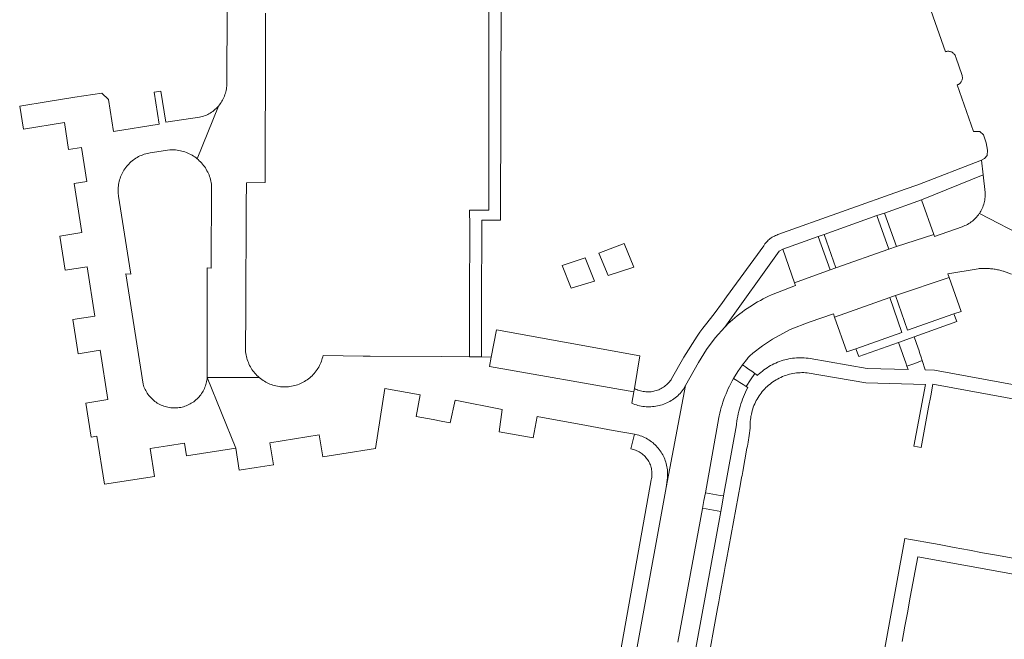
# Model space of a CAD drawing. Extents: x 146402 to 164798, y 455483 to 464134.
# Tile 294 of 575: x 157946 to 158072, y 460302 to 460381. Entities that reach past the tile are written whole.
import ezdxf

# ---------------------------------------------------------------- set-up
doc = ezdxf.new("R2010")
doc.units = 0
doc.header["$LTSCALE"] = 0.2
doc.layers.add('B-XX-VH-VERHARDING_BETONSTRAATSTEEN-GV', color=252, linetype='CONTINUOUS', lineweight=18)
doc.layers.add('B-XX-VH-VERHARDING_TEGEL-GV', color=252, linetype='CONTINUOUS', lineweight=18)

msp = doc.modelspace()

# ---------------------------------------------------------------- linework, layer by layer
at = {"layer": 'B-XX-VH-VERHARDING_BETONSTRAATSTEEN-GV'}
for points in [[(157972.65, 460382.86), (157972.597, 460372.68), (157972.593, 460372.612), (157972.576, 460372.425), (157972.551, 460372.239), (157972.517, 460372.054), (157972.477, 460371.871), (157972.428, 460371.69), (157972.372, 460371.511), (157972.308, 460371.335), (157972.237, 460371.161), (157972.158, 460370.991), (157972.072, 460370.824), (157971.979, 460370.661), (157971.88, 460370.502), (157971.773, 460370.348), (157971.66, 460370.198), (157971.541, 460370.053), (157968.827, 460363.297), (157968.936, 460363.205), (157969.086, 460363.069), (157969.23, 460362.927), (157969.369, 460362.78), (157969.502, 460362.627), (157969.629, 460362.469), (157969.749, 460362.306), (157969.863, 460362.139), (157969.97, 460361.967), (157970.071, 460361.791), (157970.164, 460361.611), (157970.25, 460361.428), (157970.329, 460361.241), (157970.4, 460361.052), (157970.464, 460360.859), (157970.52, 460360.665), (157970.569, 460360.468), (157970.609, 460360.27), (157970.642, 460360.07), (157970.6, 460349.35), (157970.11, 460349.363), (157970.108, 460348.29), (157970.092, 460335.34), (157976.763, 460335.34), (157976.755, 460335.347), (157976.605, 460335.479), (157976.461, 460335.618), (157976.322, 460335.762), (157976.189, 460335.911), (157976.062, 460336.066), (157975.941, 460336.226), (157975.827, 460336.39), (157975.719, 460336.559), (157975.619, 460336.732), (157975.525, 460336.909), (157975.438, 460337.089), (157975.359, 460337.273), (157975.287, 460337.46), (157975.223, 460337.649), (157975.166, 460337.841), (157975.117, 460338.035), (157975.076, 460338.231), (157975.015, 460338.654), (157974.989, 460339.08), (157975, 460339.59), (157975.019, 460343.179), (157975.035, 460346.25), (157975.052, 460349.431), (157975.064, 460351.65), (157975.077, 460354.061), (157975.094, 460357.233), (157975.095, 460357.374), (157975.11, 460360.24), (157977.51, 460360.26), (157977.521, 460364.612), (157977.53, 460367.84), (157977.537, 460371.026), (157977.541, 460373.24), (157977.547, 460375.548), (157977.554, 460378.64), (157977.563, 460381.915)], [(158062.39, 460383.04), (158064.499, 460376.983), (158064.514, 460376.989), (158064.598, 460377.017), (158064.684, 460377.038), (158064.771, 460377.051), (158064.859, 460377.056), (158064.948, 460377.053), (158065.035, 460377.042), (158065.122, 460377.023), (158065.206, 460376.996), (158065.287, 460376.962), (158065.365, 460376.921), (158065.44, 460376.872), (158065.509, 460376.818), (158065.573, 460376.757), (158065.631, 460376.691), (158065.683, 460376.619), (158065.729, 460376.543), (158065.767, 460376.464), (158065.799, 460376.381), (158065.822, 460376.296), (158066.62, 460373.969), (158066.636, 460373.918), (158066.656, 460373.834), (158066.668, 460373.748), (158066.672, 460373.661), (158066.668, 460373.575), (158066.656, 460373.489), (158066.636, 460373.405), (158066.609, 460373.322), (158066.574, 460373.243), (158066.532, 460373.167), (158066.483, 460373.096), (158066.427, 460373.029), (158066.366, 460372.968), (158066.299, 460372.912), (158066.228, 460372.863), (158066.152, 460372.821), (158066.073, 460372.786), (158065.991, 460372.758), (158068.09, 460366.78), (158068.895, 460366.802), (158069.372, 460366.386), (158069.699, 460365.344), (158069.878, 460364.421), (158069.848, 460363.736), (158069.491, 460363.349), (158069.13, 460363.13), (158069.34, 460361.25), (158069.568, 460358.984), (158069.569, 460358.966), (158069.575, 460358.78), (158069.573, 460358.593), (158069.563, 460358.407), (158069.545, 460358.222), (158069.519, 460358.037), (158069.485, 460357.854), (158069.443, 460357.672), (158069.394, 460357.493), (158069.337, 460357.315), (158069.272, 460357.141), (158069.2, 460356.969), (158069.121, 460356.8), (158069.034, 460356.635), (158068.94, 460356.474), (158068.84, 460356.317), (158074.934, 460353.159)], [(158074.934, 460353.159), (158068.84, 460356.317), (158068.832, 460356.305), (158068.724, 460356.153), (158068.61, 460356.005), (158068.49, 460355.863), (158068.364, 460355.725), (158068.231, 460355.593), (158068.094, 460355.468), (158067.951, 460355.348), (158067.803, 460355.234), (158067.65, 460355.126), (158067.493, 460355.026), (158067.332, 460354.932), (158067.167, 460354.845), (158066.998, 460354.765), (158066.826, 460354.693), (158066.651, 460354.628), (158063.1, 460353.39), (158063.011, 460353.639), (158058.23, 460352.1), (158057.27, 460351.77), (158050.5, 460349.38), (158049.75, 460349.13), (158045.218, 460347.46), (158045.34, 460347.11), (158042.248, 460345.91), (158041.889, 460345.746), (158041.532, 460345.576), (158041.18, 460345.397), (158040.831, 460345.212), (158040.486, 460345.02), (158040.145, 460344.821), (158039.808, 460344.615), (158039.475, 460344.402), (158039.147, 460344.183), (158038.823, 460343.957), (158038.504, 460343.724), (158038.19, 460343.485), (158037.88, 460343.24), (158037.576, 460342.988), (158037.276, 460342.73), (158036.982, 460342.467), (158036.694, 460342.197), (158036.411, 460341.922), (158036.299, 460341.81), (158035.053, 460340.433), (158033.945, 460338.943), (158032.93, 460337.27), (158031.27, 460334.35), (158028.81, 460321.29), (158025.52, 460303.27), (158024.749, 460299.05)], [(158030.27, 460301.54), (158033.43, 460318.63), (158033.615, 460319.62), (158033.802, 460320.62), (158035.517, 460330.23), (158035.563, 460330.448), (158035.646, 460330.806), (158035.737, 460331.163), (158035.836, 460331.518), (158035.942, 460331.87), (158036.056, 460332.22), (158036.178, 460332.568), (158036.307, 460332.913), (158036.443, 460333.255), (158036.587, 460333.594), (158036.738, 460333.929), (158036.897, 460334.262), (158037.063, 460334.591), (158037.235, 460334.916), (158037.415, 460335.237), (158037.951, 460336.126), (158038.551, 460336.973), (158038.731, 460337.208), (158038.915, 460337.44), (158039.008, 460337.555), (158039.103, 460337.67), (158039.295, 460337.896), (158039.49, 460338.118), (158039.855, 460338.451), (158041.09, 460339.402), (158042.39, 460340.262), (158044.666, 460341.477), (158047.069, 460342.415), (158050.17, 460343.5), (158050.323, 460343.064), (158057.377, 460345.57), (158057.6, 460345.66), (158058.12, 460345.82), (158064.965, 460348.144), (158064.8, 460348.61), (158068.67, 460349.265), (158068.816, 460349.277), (158068.963, 460349.287), (158069.109, 460349.294), (158069.256, 460349.299), (158069.402, 460349.301), (158069.549, 460349.3), (158069.696, 460349.297), (158069.764, 460349.295), (158069.843, 460349.292), (158069.989, 460349.284), (158070.135, 460349.273), (158070.281, 460349.26), (158070.427, 460349.245), (158070.573, 460349.227), (158070.718, 460349.206), (158070.863, 460349.183), (158071.008, 460349.158), (158071.152, 460349.13), (158071.295, 460349.099), (158071.438, 460349.066), (158071.58, 460349.031), (158071.722, 460348.993), (158071.863, 460348.953), (158071.933, 460348.932), (158072.962, 460348.545)]]:
    msp.add_lwpolyline(points, dxfattribs=at)
for points in [[(157964.79, 460368), (157964.155, 460371.945), (157963.3, 460371.81), (157963.95, 460367.74), (157958.13, 460366.81), (157957.48, 460370.88), (157956.61, 460371.72), (157953.19, 460371.18), (157949.781, 460370.63), (157946.121, 460370.041), (157946.61, 460367.11), (157951.85, 460367.93), (157952.38, 460364.51), (157954.016, 460364.764), (157954.356, 460362.587), (157954.696, 460360.425), (157953.07, 460360.17), (157954.057, 460353.873), (157951.241, 460353.43), (157951.58, 460351.25), (157951.929, 460349.06), (157954.743, 460349.503), (157955.733, 460343.203), (157952.921, 460342.76), (157953.26, 460340.58), (157953.598, 460338.389), (157956.419, 460338.833), (157957.41, 460332.53), (157954.6, 460332.09), (157954.94, 460329.91), (157955.28, 460327.72), (157956, 460327.84), (157956.96, 460321.73), (157963.36, 460322.72), (157962.81, 460326.274), (157965.01, 460326.615), (157967.191, 460326.964), (157967.45, 460325.33), (157973.758, 460326.329), (157970.092, 460335.34), (157970.077, 460335.176), (157970.052, 460334.995), (157970.019, 460334.815), (157969.979, 460334.637), (157969.931, 460334.46), (157969.875, 460334.286), (157969.812, 460334.115), (157969.741, 460333.946), (157969.663, 460333.78), (157969.578, 460333.619), (157969.485, 460333.461), (157969.386, 460333.307), (157969.28, 460333.158), (157969.168, 460333.013), (157969.05, 460332.874), (157968.926, 460332.74), (157968.796, 460332.611), (157968.66, 460332.488), (157968.519, 460332.371), (157968.373, 460332.261), (157968.223, 460332.157), (157968.068, 460332.06), (157967.909, 460331.969), (157967.746, 460331.886), (157967.58, 460331.81), (157967.411, 460331.741), (157967.238, 460331.679), (157967.063, 460331.626), (157966.886, 460331.579), (157966.708, 460331.541), (157966.527, 460331.51), (157966.346, 460331.488), (157966.163, 460331.473), (157965.981, 460331.467), (157965.798, 460331.468), (157965.615, 460331.477), (157965.433, 460331.495), (157965.252, 460331.52), (157965.072, 460331.553), (157964.894, 460331.594), (157964.717, 460331.643), (157964.543, 460331.7), (157964.372, 460331.764), (157964.204, 460331.835), (157964.038, 460331.914), (157963.877, 460332), (157963.719, 460332.093), (157963.566, 460332.192), (157963.417, 460332.298), (157963.273, 460332.411), (157963.134, 460332.53), (157963, 460332.655), (157962.872, 460332.785), (157962.75, 460332.921), (157962.634, 460333.063), (157962.524, 460333.209), (157962.42, 460333.36), (157962.323, 460333.515), (157962.234, 460333.674), (157962.151, 460333.837), (157962.075, 460334.004), (157962.007, 460334.174), (157961.946, 460334.346), (157961.893, 460334.521), (157959.69, 460348.6), (157960.334, 460348.58), (157960.171, 460349.61), (157958.756, 460358.549), (157958.741, 460358.656), (157958.721, 460358.852), (157958.708, 460359.049), (157958.704, 460359.247), (157958.707, 460359.444), (157958.718, 460359.641), (157958.738, 460359.838), (157958.765, 460360.033), (157958.8, 460360.228), (157958.843, 460360.42), (157958.894, 460360.611), (157958.953, 460360.8), (157959.019, 460360.986), (157959.092, 460361.169), (157959.173, 460361.349), (157959.261, 460361.526), (157959.357, 460361.699), (157959.459, 460361.868), (157959.568, 460362.032), (157959.683, 460362.192), (157959.805, 460362.348), (157959.933, 460362.498), (157960.067, 460362.643), (157960.207, 460362.782), (157960.353, 460362.916), (157960.503, 460363.043), (157960.659, 460363.165), (157960.819, 460363.28), (157960.984, 460363.388), (157961.154, 460363.49), (157961.327, 460363.585), (157961.504, 460363.672), (157961.684, 460363.753), (157961.868, 460363.826), (157962.054, 460363.891), (157962.243, 460363.949), (157962.434, 460363.999), (157962.627, 460364.041), (157962.821, 460364.076), (157965.31, 460364.456), (157965.458, 460364.462), (157965.66, 460364.462), (157965.862, 460364.455), (157966.064, 460364.44), (157966.265, 460364.416), (157966.465, 460364.385), (157966.663, 460364.346), (157966.86, 460364.299), (157967.055, 460364.245), (157967.247, 460364.182), (157967.437, 460364.112), (157967.624, 460364.035), (157967.808, 460363.951), (157967.988, 460363.859), (157968.164, 460363.76), (157968.337, 460363.654), (157968.505, 460363.541), (157968.668, 460363.422), (157968.827, 460363.297), (157971.541, 460370.053), (157971.492, 460369.997), (157971.365, 460369.86), (157971.232, 460369.728), (157971.093, 460369.602), (157970.949, 460369.483), (157970.801, 460369.369), (157970.647, 460369.262), (157970.489, 460369.161), (157970.327, 460369.067), (157970.161, 460368.981), (157969.991, 460368.901), (157969.818, 460368.829), (157969.642, 460368.764), (157969.464, 460368.707), (157969.284, 460368.658), (157969.101, 460368.616)], [(158063.011, 460353.639), (158061.44, 460358.06), (158056.71, 460356.38), (158058.23, 460352.1)], [(158057.27, 460351.77), (158055.74, 460356.06), (158049, 460353.65), (158050.5, 460349.38)], [(158049.75, 460349.13), (158048.24, 460353.37), (158043.72, 460351.76), (158045.218, 460347.46)], [(158066.5, 460343.81), (158064.965, 460348.144), (158058.12, 460345.82), (158059.66, 460341.39), (158065.584, 460343.486)], [(158058.91, 460341.12), (158057.377, 460345.57), (158050.323, 460343.064), (158051.88, 460338.62), (158053.045, 460339.034)], [(158059.66, 460341.39), (158058.12, 460345.82), (158057.6, 460345.66), (158057.377, 460345.57), (158058.91, 460341.12), (158053.045, 460339.034), (158053.43, 460338.04), (158053.441, 460338.044), (158058.5, 460339.83), (158060.52, 460340.54), (158065.94, 460342.5), (158065.584, 460343.486)], [(158025.42, 460338.11), (158007.09, 460341.43), (158006.42, 460337.97), (158006.185, 460336.752), (158024.645, 460333.521), (158024.721, 460333.958)], [(158061.001, 460339.117), (158060.52, 460340.54), (158058.5, 460339.83), (158058.989, 460338.413), (158059.087, 460338.148), (158059.251, 460337.697), (158059.416, 460337.246), (158059.581, 460336.795), (158060.577, 460337.16), (158061.524, 460337.507), (158061.376, 460337.964), (158061.227, 460338.421), (158061.078, 460338.878)], [(157990.05, 460338.1), (157984.908, 460338.16), (157984.872, 460337.997), (157984.821, 460337.803), (157984.763, 460337.612), (157984.697, 460337.422), (157984.624, 460337.236), (157984.543, 460337.053), (157984.455, 460336.873), (157984.36, 460336.697), (157984.258, 460336.525), (157984.149, 460336.357), (157984.034, 460336.193), (157983.912, 460336.034), (157983.784, 460335.881), (157983.65, 460335.732), (157983.509, 460335.589), (157983.364, 460335.452), (157983.213, 460335.32), (157983.057, 460335.195), (157982.896, 460335.076), (157982.73, 460334.964), (157982.56, 460334.858), (157982.386, 460334.759), (157982.208, 460334.667), (157982.027, 460334.583), (157981.842, 460334.505), (157981.654, 460334.435), (157981.464, 460334.373), (157981.272, 460334.318), (157981.077, 460334.271), (157980.881, 460334.232), (157980.683, 460334.201), (157980.484, 460334.178), (157980.284, 460334.162), (157980.084, 460334.155), (157979.884, 460334.155), (157979.684, 460334.164), (157979.485, 460334.181), (157979.286, 460334.205), (157979.089, 460334.238), (157978.892, 460334.278), (157978.698, 460334.326), (157978.506, 460334.382), (157978.316, 460334.446), (157978.129, 460334.517), (157977.945, 460334.595), (157977.764, 460334.681), (157977.586, 460334.774), (157977.413, 460334.874), (157977.244, 460334.98), (157977.079, 460335.094), (157976.918, 460335.214), (157976.763, 460335.34), (157970.092, 460335.34), (157973.758, 460326.329), (157974.2, 460323.521), (157976.38, 460323.86), (157978.56, 460324.209), (157978.112, 460327.019), (157984.42, 460328.02), (157984.87, 460325.21), (157987.31, 460325.59), (157991.62, 460326.28), (157992.8, 460333.96), (157997.338, 460333.132), (157996.829, 460330.361), (157999, 460329.97), (158000, 460329.786), (158001.17, 460329.57), (158001.797, 460332.453), (158007.834, 460331.252), (158007.45, 460328.42), (158009.62, 460328.03), (158011.8, 460327.63), (158012.294, 460330.353), (158018.591, 460329.228), (158022.007, 460328.6), (158024.73, 460328.1), (158024.885, 460328.07), (158025.082, 460328.023), (158025.278, 460327.97), (158025.472, 460327.908), (158025.663, 460327.839), (158025.851, 460327.762), (158026.036, 460327.678), (158026.217, 460327.587), (158026.395, 460327.489), (158026.569, 460327.383), (158026.738, 460327.271), (158026.903, 460327.153), (158027.063, 460327.028), (158027.218, 460326.897), (158027.368, 460326.76), (158027.512, 460326.617), (158027.651, 460326.468), (158027.784, 460326.314), (158027.91, 460326.155), (158028.03, 460325.992), (158028.144, 460325.823), (158028.251, 460325.65), (158028.35, 460325.473), (158028.443, 460325.293), (158028.529, 460325.109), (158028.608, 460324.921), (158028.678, 460324.731), (158028.742, 460324.538), (158028.798, 460324.343), (158028.846, 460324.145), (158028.886, 460323.946), (158028.918, 460323.746), (158028.943, 460323.544), (158028.959, 460323.342), (158028.968, 460323.139), (158028.968, 460322.935), (158028.96, 460322.733), (158028.945, 460322.53), (158028.81, 460321.29), (158031.27, 460334.35), (158031.011, 460333.862), (158030.967, 460333.803), (158030.838, 460333.638), (158030.703, 460333.478), (158030.562, 460333.323), (158030.415, 460333.174), (158030.262, 460333.03), (158030.104, 460332.893), (158029.94, 460332.761), (158029.772, 460332.636), (158029.6, 460332.517), (158029.422, 460332.405), (158029.241, 460332.3), (158029.056, 460332.202), (158028.867, 460332.111), (158028.675, 460332.028), (158028.48, 460331.951), (158028.282, 460331.882), (158028.082, 460331.821), (158027.879, 460331.768), (158027.674, 460331.722), (158027.468, 460331.684), (158027.261, 460331.654), (158027.052, 460331.632), (158026.843, 460331.618), (158026.634, 460331.612), (158026.424, 460331.614), (158026.215, 460331.624), (158026.006, 460331.641), (158025.798, 460331.667), (158025.591, 460331.701), (158025.386, 460331.742), (158025.182, 460331.792), (158024.981, 460331.849), (158024.782, 460331.914), (158024.585, 460331.986), (158024.391, 460332.066), (158024.645, 460333.521), (158006.185, 460336.752), (158006.42, 460337.97), (158005.16, 460338), (158003.632, 460338.009), (158000, 460338.037), (157990.94, 460338.1)], [(158038.944, 460336.699), (158038.551, 460336.973), (158037.951, 460336.126), (158037.415, 460335.237), (158037.814, 460334.979), (158038.216, 460334.719), (158038.619, 460334.459), (158039.023, 460334.198), (158039.573, 460335.037), (158040.123, 460335.876), (158039.73, 460336.151), (158039.336, 460336.425)], [(158034.273, 460320.536), (158033.802, 460320.62), (158033.615, 460319.62), (158033.43, 460318.63), (158033.902, 460318.548), (158034.375, 460318.466), (158034.848, 460318.384), (158035.321, 460318.302), (158035.79, 460318.22), (158035.945, 460319.184), (158036.11, 460320.21), (158035.692, 460320.284), (158035.219, 460320.368), (158034.746, 460320.452)]]:
    msp.add_lwpolyline(points, close=True, dxfattribs=at)
at = {"layer": 'B-XX-VH-VERHARDING_TEGEL-GV'}
for points in [[(158006.14, 460384.26), (158006.13, 460380.23), (158006.13, 460375.75), (158006.126, 460373.189), (158006.12, 460369.42), (158006.12, 460365.55), (158006.115, 460362.389), (158006.11, 460359.22), (158006.11, 460356.731), (158003.653, 460356.732), (158003.68, 460354.74), (158003.67, 460351.559), (158003.66, 460348.39), (158003.66, 460345.995), (158003.656, 460345.995), (158003.65, 460342.92), (158003.64, 460339.49), (158003.632, 460338.009), (158005.16, 460338), (158005.169, 460342.004), (158005.174, 460344.216), (158005.2, 460355.46), (158007.59, 460355.46), (158007.68, 460384.37)], [(158084.471, 460332.388), (158063.11, 460336.3), (158061.91, 460336.32), (158061.524, 460337.507), (158060.577, 460337.16), (158059.581, 460336.795), (158059.74, 460336.36), (158054.51, 460336.49), (158047.202, 460337.774), (158046.954, 460337.81), (158046.706, 460337.837), (158046.456, 460337.857), (158046.206, 460337.869), (158045.956, 460337.873), (158045.706, 460337.869), (158045.456, 460337.857), (158045.207, 460337.837), (158044.958, 460337.808), (158044.711, 460337.772), (158044.464, 460337.728), (158044.22, 460337.677), (158043.977, 460337.617), (158043.736, 460337.55), (158043.497, 460337.475), (158043.261, 460337.392), (158043.027, 460337.302), (158042.797, 460337.205), (158042.57, 460337.1), (158042.346, 460336.988), (158042.126, 460336.869), (158041.91, 460336.742), (158041.698, 460336.609), (158041.491, 460336.47), (158041.288, 460336.324), (158041.089, 460336.171), (158040.896, 460336.012), (158040.708, 460335.847), (158040.525, 460335.676), (158040.477, 460335.629), (158040.123, 460335.876), (158039.573, 460335.037), (158039.023, 460334.198), (158039.224, 460334.068), (158039.076, 460333.779), (158038.936, 460333.486), (158038.802, 460333.189), (158038.677, 460332.89), (158038.558, 460332.587), (158038.447, 460332.282), (158038.344, 460331.974), (158038.248, 460331.663), (158038.159, 460331.351), (158038.079, 460331.036), (158038.006, 460330.719), (158037.941, 460330.401), (158037.884, 460330.081), (158037.835, 460329.76), (158037.794, 460329.438), (158037.78, 460329.31), (158036.11, 460320.21), (158035.945, 460319.184), (158035.79, 460318.22), (158030.83, 460291.22)], [(158032.521, 460290.321), (158035.366, 460305.833), (158035.521, 460306.68), (158035.568, 460306.936), (158035.615, 460307.191), (158035.662, 460307.447), (158036.206, 460310.413), (158036.253, 460310.669), (158036.3, 460310.925), (158036.346, 460311.181), (158036.503, 460312.034), (158038.288, 460321.767), (158038.439, 460322.592), (158038.486, 460322.848), (158038.533, 460323.103), (158038.58, 460323.358), (158039.124, 460326.324), (158039.171, 460326.58), (158039.217, 460326.835), (158039.264, 460327.091), (158039.42, 460327.94), (158039.545, 460328.869), (158039.537, 460329.046), (158039.533, 460329.278), (158039.538, 460329.51), (158039.55, 460329.741), (158039.571, 460329.972), (158039.599, 460330.202), (158039.635, 460330.431), (158039.648, 460330.498), (158039.68, 460330.658), (158039.732, 460330.884), (158039.791, 460331.108), (158039.859, 460331.33), (158039.934, 460331.549), (158040.017, 460331.766), (158040.107, 460331.979), (158040.204, 460332.19), (158040.308, 460332.397), (158040.42, 460332.6), (158040.539, 460332.799), (158040.664, 460332.994), (158040.796, 460333.185), (158040.935, 460333.37), (158041.08, 460333.551), (158041.231, 460333.727), (158041.387, 460333.898), (158041.55, 460334.063), (158041.719, 460334.222), (158041.892, 460334.375), (158042.071, 460334.523), (158042.255, 460334.664), (158042.444, 460334.798), (158042.637, 460334.927), (158042.835, 460335.048), (158043.036, 460335.162), (158043.242, 460335.269), (158043.451, 460335.37), (158043.663, 460335.463), (158043.878, 460335.548), (158044.097, 460335.626), (158044.318, 460335.697), (158044.541, 460335.76), (158044.766, 460335.815), (158044.993, 460335.862), (158045.221, 460335.902), (158045.451, 460335.933), (158045.681, 460335.957), (158045.913, 460335.972), (158046.144, 460335.98), (158046.376, 460335.98), (158046.608, 460335.971), (158046.839, 460335.955), (158054.3, 460334.68), (158061.96, 460334.48), (158060.476, 460326.57), (158061.39, 460326.4), (158062.34, 460331.56), (158062.614, 460333.03), (158062.89, 460334.51), (158084.021, 460330.619)], [(158024.749, 460299.05), (158025.52, 460303.27), (158028.81, 460321.29), (158028.945, 460322.53), (158028.96, 460322.733), (158028.968, 460322.935), (158028.968, 460323.139), (158028.959, 460323.342), (158028.943, 460323.544), (158028.918, 460323.746), (158028.886, 460323.946), (158028.846, 460324.145), (158028.798, 460324.343), (158028.742, 460324.538), (158028.678, 460324.731), (158028.608, 460324.921), (158028.529, 460325.109), (158028.443, 460325.293), (158028.35, 460325.473), (158028.251, 460325.65), (158028.144, 460325.823), (158028.03, 460325.992), (158027.91, 460326.155), (158027.784, 460326.314), (158027.651, 460326.468), (158027.512, 460326.617), (158027.368, 460326.76), (158027.218, 460326.897), (158027.063, 460327.028), (158026.903, 460327.153), (158026.738, 460327.271), (158026.569, 460327.383), (158026.395, 460327.489), (158026.217, 460327.587), (158026.036, 460327.678), (158025.851, 460327.762), (158025.663, 460327.839), (158025.472, 460327.908), (158025.278, 460327.97), (158025.082, 460328.023), (158024.885, 460328.07), (158024.73, 460328.1), (158024.252, 460326.227), (158024.266, 460326.225), (158024.424, 460326.194), (158024.581, 460326.156), (158024.735, 460326.11), (158024.887, 460326.056), (158025.037, 460325.995), (158025.183, 460325.926), (158025.325, 460325.85), (158025.463, 460325.768), (158025.597, 460325.679), (158025.727, 460325.582), (158025.852, 460325.48), (158025.971, 460325.372), (158026.085, 460325.258), (158026.193, 460325.138), (158026.295, 460325.014), (158026.391, 460324.884), (158026.48, 460324.749), (158026.562, 460324.611), (158026.637, 460324.468), (158026.706, 460324.322), (158026.766, 460324.173), (158026.82, 460324.021), (158026.866, 460323.866), (158026.904, 460323.71), (158026.934, 460323.552), (158026.957, 460323.392), (158026.971, 460323.231), (158026.977, 460323.07), (158026.976, 460322.909), (158026.966, 460322.748), (158026.949, 460322.588), (158026.923, 460322.429), (158026.89, 460322.271), (158022.796, 460299.348)], [(158058.961, 460301.63), (158059.32, 460303.58), (158059.64, 460305.29), (158060, 460307.28), (158060.95, 460312.45), (158073.659, 460310.112), (158082.62, 460308.47), (158087.57, 460307.57), (158087.877, 460309.201), (158081.4, 460310.41), (158081.457, 460310.72), (158080.817, 460310.839), (158071.307, 460312.586), (158069.25, 460312.96), (158067.58, 460313.27), (158065.623, 460313.631), (158063.68, 460313.99), (158059.29, 460314.792), (158056.11, 460297.28)]]:
    msp.add_lwpolyline(points, dxfattribs=at)
for points in [[(158069.34, 460361.25), (158069.13, 460363.13), (158060.99, 460360), (158059.35, 460359.41), (158043.085, 460353.615), (158042.933, 460353.564), (158042.784, 460353.506), (158042.638, 460353.44), (158042.495, 460353.367), (158042.357, 460353.286), (158042.222, 460353.199), (158042.188, 460353.176), (158042.092, 460353.106), (158041.967, 460353.006), (158041.847, 460352.9), (158041.732, 460352.788), (158041.624, 460352.67), (158041.521, 460352.548), (158041.424, 460352.42), (158041.334, 460352.287), (158041.279, 460352.199), (158036.512, 460345.67), (158035.977, 460344.938), (158034.936, 460343.476), (158033.816, 460342.073), (158033.642, 460341.868), (158033.466, 460341.664), (158033.105, 460341.155), (158032.75, 460340.643), (158031.034, 460337.958), (158029.485, 460335.173), (158029.41, 460335.062), (158029.31, 460334.925), (158029.202, 460334.793), (158029.089, 460334.666), (158028.97, 460334.544), (158028.846, 460334.429), (158028.716, 460334.319), (158028.581, 460334.215), (158028.441, 460334.118), (158028.297, 460334.028), (158028.149, 460333.944), (158027.997, 460333.868), (158027.842, 460333.799), (158027.683, 460333.737), (158027.522, 460333.682), (158027.359, 460333.636), (158027.193, 460333.597), (158027.026, 460333.565), (158026.858, 460333.542), (158026.688, 460333.527), (158026.518, 460333.52), (158026.348, 460333.52), (158026.178, 460333.529), (158026.009, 460333.546), (158025.841, 460333.57), (158025.674, 460333.603), (158025.509, 460333.643), (158025.346, 460333.691), (158025.185, 460333.747), (158025.027, 460333.81), (158024.872, 460333.88), (158024.721, 460333.958), (158024.645, 460333.521), (158024.391, 460332.066), (158024.585, 460331.986), (158024.782, 460331.914), (158024.981, 460331.849), (158025.182, 460331.792), (158025.386, 460331.742), (158025.591, 460331.701), (158025.798, 460331.667), (158026.006, 460331.641), (158026.215, 460331.624), (158026.424, 460331.614), (158026.634, 460331.612), (158026.843, 460331.618), (158027.052, 460331.632), (158027.261, 460331.654), (158027.468, 460331.684), (158027.674, 460331.722), (158027.879, 460331.768), (158028.082, 460331.821), (158028.282, 460331.882), (158028.48, 460331.951), (158028.675, 460332.028), (158028.867, 460332.111), (158029.056, 460332.202), (158029.241, 460332.3), (158029.422, 460332.405), (158029.6, 460332.517), (158029.772, 460332.636), (158029.94, 460332.761), (158030.104, 460332.893), (158030.262, 460333.03), (158030.415, 460333.174), (158030.562, 460333.323), (158030.703, 460333.478), (158030.838, 460333.638), (158030.967, 460333.803), (158031.011, 460333.862), (158031.27, 460334.35), (158032.93, 460337.27), (158033.945, 460338.943), (158035.053, 460340.433), (158036.299, 460341.81), (158043.227, 460351.505), (158043.72, 460351.76), (158048.24, 460353.37), (158049, 460353.65), (158055.74, 460356.06), (158056.71, 460356.38), (158061.44, 460358.06)], [(158024.671, 460349.474), (158023.426, 460352.499), (158020.197, 460351.235), (158021.357, 460348.414)], [(158019.613, 460347.671), (158018.444, 460350.657), (158015.475, 460349.665), (158016.622, 460346.794)]]:
    msp.add_lwpolyline(points, close=True, dxfattribs=at)

doc.saveas('drawing.dxf')
